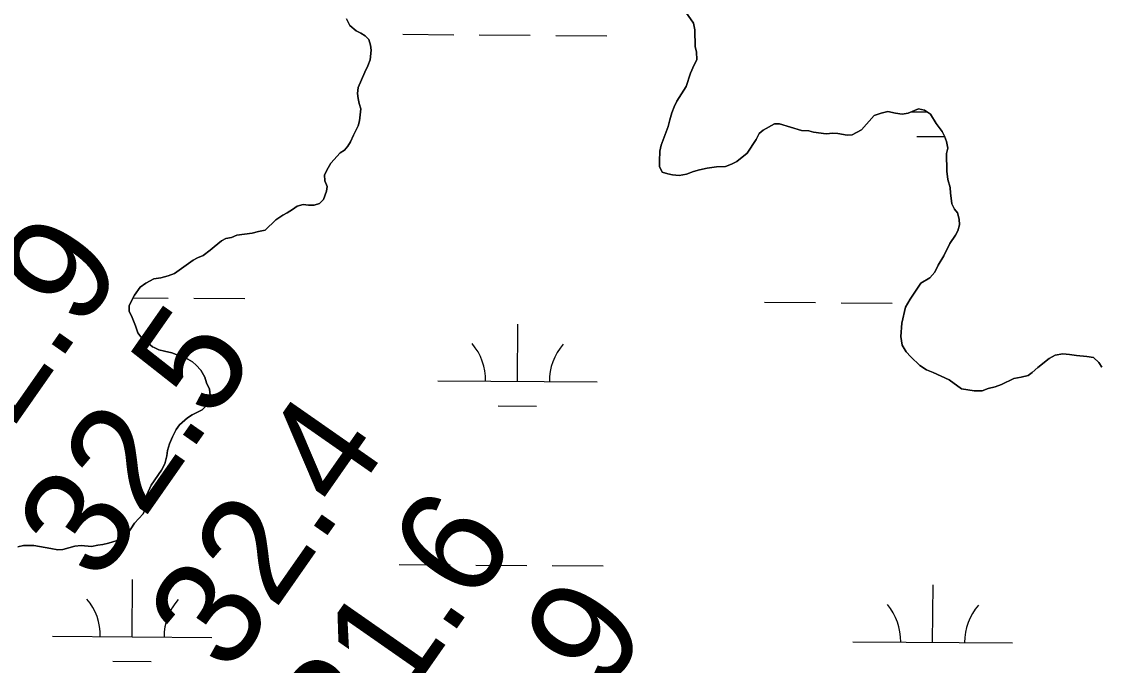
# Model space of a CAD drawing. Extents: x 3172231 to 3210228, y 940198 to 965780.
# Drawn here: x 3188509 to 3189185, y 960721 to 961125 of the extents above; entities that cross this region are included whole.
import ezdxf

# ---------------------------------------------------------------- set-up
doc = ezdxf.new("R2010")
doc.units = 0
for name, color, linetype in [('V-RIVR-RANG', 7, 'Continuous'), ('V-SITE-VEGE', 7, 'Continuous'), ('V-TOPO-SHOR', 7, 'Continuous'), ('V-WETL-SWMP', 7, 'Continuous')]:
    doc.layers.add(name, color=color, linetype=linetype)

msp = doc.modelspace()

# ---------------------------------------------------------------- linework, layer by layer
at = {"layer": 'V-SITE-VEGE'}
for points in [[(3188712.494, 961127.051), (3188714.575, 961122.924), (3188718.72, 961119.493), (3188721.479, 961118.123), (3188724.239, 961116.411), (3188726.658, 961114.009), (3188727.705, 961110.566), (3188728.057, 961107.468), (3188727.389, 961101.266), (3188726.023, 961097.473), (3188723.971, 961093.678), (3188719.869, 961084.018), (3188719.535, 961080.229), (3188719.889, 961077.131), (3188720.59, 961074.032), (3188721.634, 961070.591), (3188720.625, 961063.012), (3188719.949, 961059.909), (3188716.864, 961054.044), (3188715.156, 961049.905), (3188713.442, 961047.144), (3188711.384, 961044.725), (3188708.636, 961042.995), (3188702.799, 961036.431), (3188701.087, 961033.67), (3188698.691, 961029.185), (3188699.047, 961025.396), (3188700.435, 961021.96)], [(3188915.234, 961063.642), (3188916.598, 961068.126), (3188917.962, 961071.918), (3188919.674, 961075.369), (3188925.498, 961084.688), (3188928.226, 961092.964), (3188930.62, 961098.139), (3188932.332, 961101.244), (3188931.97, 961106.409), (3188931.274, 961109.505), (3188930.895, 961120.184), (3188930.192, 961124.314), (3188925.347, 961131.188)], [(3189186.129, 960908.566), (3189184.302, 960911.411), (3189181.038, 960914.593), (3189176.731, 960915.257), (3189170.273, 960915.894), (3189165.964, 960916.557), (3189161.661, 960916.862), (3189157.014, 960916.088), (3189153.101, 960913.891), (3189146.002, 960908.427), (3189142.459, 960905.158), (3189139.973, 960903.337), (3189135.689, 960902.209), (3189131.04, 960901.435), (3189123.204, 960897.757), (3189119.28, 960896.274), (3189114.996, 960895.145), (3189111.072, 960893.663), (3189106.056, 960893.601), (3189098.159, 960894.936), (3189090.565, 960900.575), (3189080.477, 960905.107), (3189076.155, 960906.846), (3189072.178, 960909.662), (3189066.38, 960914.966), (3189063.474, 960918.155), (3189060.914, 960922.421), (3189060.132, 960927.786), (3189060.746, 960936.034), (3189063.128, 960946.093), (3189065.934, 960951.146), (3189072.614, 960961.261), (3189078.306, 960964.556), (3189081.486, 960968.177), (3189083.581, 960972.504), (3189087.094, 960978.28), (3189090.936, 960986.21), (3189094.456, 960991.27), (3189095.853, 960994.154), (3189096.883, 960997.748), (3189096.84, 961001.33), (3189095.718, 961005.26), (3189093.893, 961007.744), (3189092.062, 961010.945), (3189091.659, 961014.523), (3189091.39, 961017.716), (3189091.036, 961021.159), (3189089.643, 961026.322), (3189088.937, 961031.487), (3189088.9, 961042.507), (3189089.58, 961045.954), (3189088.878, 961050.085), (3189087.489, 961053.525), (3189086.1, 961056.276), (3189082.295, 961061.431), (3189078.832, 961067.276), (3189075.035, 961069.674), (3189071.242, 961070.696), (3189064.707, 961067.919), (3189060.92, 961067.216), (3189056.785, 961067.892), (3189051.96, 961068.91), (3189047.829, 961067.863), (3189043.357, 961066.471), (3189035.464, 961057.49), (3189029.619, 961054.371), (3189026.52, 961054.017), (3189020.661, 961055.031), (3189017.56, 961055.364), (3189013.427, 961055.006), (3189005.501, 961056.012), (3189002.401, 961056.694), (3188997.922, 961057.023), (3188984.131, 961061.111), (3188981.03, 961061.103), (3188973.811, 961057.29), (3188971.404, 961055.215), (3188969.35, 961051.418), (3188963.868, 961042.79), (3188957.341, 961037.602), (3188953.9, 961035.87), (3188950.117, 961034.479), (3188944.606, 961034.116), (3188938.755, 961033.408), (3188933.934, 961032.359), (3188930.149, 961031.315), (3188925.676, 961029.576), (3188921.202, 961028.874), (3188917.067, 961029.203), (3188913.964, 961029.883), (3188910.517, 961030.903), (3188908.785, 961034.346), (3188908.772, 961037.789), (3188909.1, 961043.99), (3188909.774, 961047.781), (3188914.214, 961059.508), (3188915.234, 961063.642)], [(3188700.435, 961021.96), (3188700.102, 961018.855), (3188698.052, 961013.682), (3188695.649, 961011.263), (3188692.209, 961010.218), (3188688.764, 961010.21), (3188685.317, 961010.542), (3188681.532, 961009.495), (3188678.784, 961007.421), (3188675.345, 961005.342), (3188672.595, 961003.956), (3188668.331, 961001.035), (3188661.605, 960994.502), (3188657.315, 960993.734), (3188653.389, 960992.61), (3188643.728, 960991.416), (3188640.521, 960989.943), (3188636.949, 960989.181), (3188634.101, 960987.713), (3188629.489, 960984.074), (3188627.006, 960981.892), (3188622.749, 960978.616), (3188619.185, 960977.139), (3188616.336, 960975.671), (3188604.616, 960967.284), (3188600.696, 960965.801), (3188596.051, 960964.671), (3188591.76, 960963.901), (3188586.776, 960961.331), (3188583.224, 960958.779), (3188579.704, 960953.718), (3188576.202, 960947.226), (3188576.247, 960943.642), (3188578.086, 960939.724), (3188580.302, 960934.379), (3188581.787, 960930.097), (3188583.611, 960927.612), (3188590.855, 960921.251), (3188591.934, 960920.907), (3188594.818, 960919.51), (3188598.414, 960918.482), (3188603.084, 960917.462), (3188609.564, 960915.036), (3188609.922, 960915.04), (3188613.164, 960913.647), (3188616.054, 960911.892), (3188618.227, 960909.768), (3188621.133, 960906.579), (3188623.695, 960902.311), (3188624.813, 960898.744), (3188626.652, 960894.824), (3188627.06, 960890.888), (3188626.742, 960887.66), (3188624.985, 960884.772), (3188622.157, 960881.87), (3188615.749, 960878.567), (3188612.904, 960876.74), (3188607.94, 960872.38), (3188605.828, 960869.484), (3188603.377, 960864.798), (3188601.64, 960860.477), (3188600.262, 960856.162), (3188599.942, 960852.932), (3188598.572, 960847.898), (3188596.471, 960843.931), (3188590.136, 960834.539), (3188587.349, 960828.411), (3188586.728, 960820.522), (3188584.988, 960816.559), (3188579.685, 960810.762), (3188577.222, 960807.149), (3188575.464, 960804.259), (3188572.988, 960801.722), (3188568.712, 960799.876), (3188563.361, 960798.019), (3188559.789, 960797.257), (3188556.568, 960796.86), (3188552.635, 960796.094), (3188546.178, 960796.731), (3188542.244, 960796.323), (3188534.746, 960794.081), (3188531.523, 960794.042), (3188527.216, 960794.703), (3188516.441, 960796.721), (3188509.994, 960796.641), (3188506.42, 960795.881)]]:
    msp.add_lwpolyline(points, dxfattribs=at)
at = {"layer": 'V-TOPO-SHOR'}
for points in [[(3188712.494, 961127.051), (3188714.575, 961122.924), (3188718.72, 961119.493), (3188721.479, 961118.123), (3188724.239, 961116.411), (3188726.658, 961114.009), (3188727.705, 961110.566), (3188728.059, 961107.468), (3188727.389, 961101.266), (3188726.023, 961097.473), (3188723.971, 961093.676), (3188719.869, 961084.018), (3188719.535, 961080.229), (3188719.889, 961077.131), (3188720.59, 961074.032), (3188721.634, 961070.591), (3188720.625, 961063.012), (3188719.947, 961059.909), (3188716.864, 961054.044), (3188715.156, 961049.905), (3188713.442, 961047.144), (3188711.384, 961044.725), (3188708.636, 961042.995), (3188702.801, 961036.431), (3188701.087, 961033.67), (3188698.691, 961029.185), (3188699.047, 961025.396), (3188700.435, 961021.957), (3188700.102, 961018.855), (3188698.052, 961013.682), (3188695.649, 961011.263), (3188692.209, 961010.218), (3188688.764, 961010.208), (3188685.317, 961010.542), (3188681.532, 961009.495), (3188678.784, 961007.421), (3188675.345, 961005.342), (3188672.595, 961003.956)], [(3189091.661, 961014.523), (3189091.392, 961017.716), (3189091.036, 961021.159), (3189089.643, 961026.322), (3189088.937, 961031.487), (3189088.9, 961042.507), (3189089.58, 961045.954), (3189088.878, 961050.085), (3189087.489, 961053.525), (3189086.1, 961056.276), (3189082.295, 961061.431), (3189078.832, 961067.276), (3189075.035, 961069.674), (3189071.242, 961070.696), (3189064.707, 961067.919), (3189060.92, 961067.216), (3189056.785, 961067.892), (3189051.96, 961068.91), (3189047.829, 961067.863), (3189043.357, 961066.471), (3189035.464, 961057.49), (3189029.619, 961054.371), (3189026.52, 961054.017), (3189020.661, 961055.031), (3189017.56, 961055.364), (3189013.427, 961055.006), (3189005.501, 961056.014), (3189002.401, 961056.694), (3188997.922, 961057.023), (3188984.131, 961061.111), (3188981.03, 961061.103), (3188973.809, 961057.29), (3188971.404, 961055.215), (3188969.35, 961051.418), (3188963.868, 961042.79), (3188957.341, 961037.602), (3188953.9, 961035.87), (3188950.117, 961034.479), (3188944.606, 961034.116), (3188938.755, 961033.41), (3188933.934, 961032.359), (3188930.149, 961031.315), (3188925.676, 961029.576), (3188921.202, 961028.874), (3188917.067, 961029.205), (3188913.964, 961029.883), (3188910.517, 961030.905), (3188908.785, 961034.346), (3188908.772, 961037.789), (3188909.098, 961043.99), (3188909.774, 961047.781), (3188914.214, 961059.508), (3188915.234, 961063.642), (3188916.598, 961068.126), (3188917.962, 961071.918), (3188919.674, 961075.369), (3188925.498, 961084.688), (3188928.226, 961092.964), (3188930.62, 961098.139), (3188932.332, 961101.244), (3188931.972, 961106.409), (3188931.274, 961109.505), (3188930.895, 961120.184), (3188930.192, 961124.314), (3188925.347, 961131.188)], [(3189063.128, 960946.095), (3189065.934, 960951.146), (3189072.614, 960961.261), (3189078.306, 960964.556), (3189081.486, 960968.177), (3189083.581, 960972.504), (3189087.094, 960978.28), (3189090.936, 960986.21), (3189094.456, 960991.27), (3189095.853, 960994.154), (3189096.883, 960997.748), (3189096.84, 961001.33), (3189095.716, 961005.258), (3189093.893, 961007.744), (3189092.062, 961010.945), (3189091.661, 961014.523)], [(3188590.855, 960921.251), (3188583.611, 960927.612), (3188581.789, 960930.097), (3188580.302, 960934.379), (3188578.086, 960939.724), (3188576.247, 960943.642), (3188576.202, 960947.226), (3188579.704, 960953.718), (3188583.224, 960958.779), (3188586.776, 960961.331), (3188591.76, 960963.901), (3188596.051, 960964.671), (3188600.694, 960965.801), (3188604.616, 960967.284), (3188616.336, 960975.671), (3188619.183, 960977.137), (3188622.749, 960978.616), (3188627.006, 960981.892), (3188629.489, 960984.074), (3188634.101, 960987.713), (3188636.949, 960989.181), (3188640.521, 960989.943), (3188643.728, 960991.416), (3188653.389, 960992.61), (3188657.315, 960993.734), (3188661.605, 960994.502), (3188668.331, 961001.035), (3188672.595, 961003.956)], [(3189186.129, 960908.566), (3189184.302, 960911.411), (3189181.038, 960914.593), (3189176.731, 960915.257), (3189170.273, 960915.894), (3189165.964, 960916.557), (3189161.661, 960916.862), (3189157.014, 960916.088), (3189153.101, 960913.891), (3189146.002, 960908.427), (3189142.459, 960905.158), (3189139.973, 960903.337), (3189135.689, 960902.209), (3189131.04, 960901.435), (3189123.204, 960897.754), (3189119.28, 960896.274), (3189114.996, 960895.145), (3189111.074, 960893.663), (3189106.056, 960893.601), (3189098.159, 960894.936), (3189090.565, 960900.575), (3189080.477, 960905.107), (3189076.155, 960906.846), (3189072.178, 960909.662), (3189066.38, 960914.966), (3189063.474, 960918.153), (3189060.914, 960922.421), (3189060.132, 960927.784), (3189060.746, 960936.034), (3189063.128, 960946.095)], [(3188506.42, 960795.881), (3188509.994, 960796.641), (3188516.441, 960796.721), (3188527.216, 960794.703), (3188531.523, 960794.042), (3188534.746, 960794.081), (3188542.244, 960796.323), (3188546.178, 960796.731), (3188552.635, 960796.094), (3188556.568, 960796.86), (3188559.789, 960797.257), (3188563.361, 960798.019), (3188568.712, 960799.876), (3188572.988, 960801.722), (3188575.466, 960804.259), (3188577.222, 960807.149), (3188579.685, 960810.762), (3188584.988, 960816.559), (3188586.728, 960820.522), (3188587.349, 960828.411), (3188590.138, 960834.539), (3188596.471, 960843.931), (3188598.572, 960847.898), (3188599.942, 960852.932), (3188600.262, 960856.162), (3188601.64, 960860.477), (3188603.379, 960864.798), (3188605.828, 960869.486), (3188607.942, 960872.38), (3188612.904, 960876.74), (3188615.749, 960878.567), (3188622.157, 960881.87), (3188624.985, 960884.772), (3188626.742, 960887.66), (3188627.06, 960890.888), (3188626.652, 960894.824), (3188624.813, 960898.744), (3188623.695, 960902.311), (3188621.133, 960906.579), (3188618.227, 960909.768), (3188616.052, 960911.892), (3188613.164, 960913.647), (3188609.922, 960915.04), (3188609.564, 960915.036), (3188603.084, 960917.462), (3188598.414, 960918.48), (3188594.818, 960919.51), (3188591.934, 960920.907), (3188590.855, 960921.251)]]:
    msp.add_lwpolyline(points, dxfattribs=at)
at = {"layer": 'V-WETL-SWMP'}
for p, q in [((3188747.835, 961117.34), (3188779.834, 961117.122)), ((3188795.834, 961117.013), (3188827.833, 961116.795)), ((3188843.832, 961116.686), (3188875.832, 961116.469)), ((3189051.685, 961068.84), (3189052.308, 961068.836)), ((3189066.639, 961068.739), (3189076.622, 961068.671)), ((3189070.25, 961053.283), (3189087.633, 961053.164)), ((3188578.772, 960951.986), (3188600.797, 960951.836)), ((3188616.797, 960951.727), (3188648.796, 960951.509)), ((3188974.696, 960949.291), (3189006.695, 960949.073)), ((3189022.695, 960948.964), (3189054.694, 960948.746)), ((3188819.762, 960899.602), (3188820.007, 960935.601)), ((3188769.763, 960899.943), (3188869.761, 960899.262)), ((3188807.658, 960884.253), (3188831.657, 960884.09)), ((3188745.57, 960784.673), (3188777.57, 960784.455)), ((3188793.569, 960784.346), (3188825.568, 960784.128)), ((3188841.568, 960784.019), (3188873.567, 960783.801)), ((3188578.195, 960739.381), (3188578.44, 960775.38)), ((3189080.09, 960735.964), (3189080.335, 960771.964)), ((3188528.196, 960739.721), (3188628.193, 960739.041)), ((3189030.091, 960736.305), (3189130.089, 960735.624)), ((3188566.09, 960724.032), (3188590.089, 960723.869))]:
    msp.add_line(p, q, dxfattribs=at)
for points in [[(3188590.855, 960921.252), (3188583.611, 960927.612), (3188581.788, 960930.097), (3188580.302, 960934.378), (3188578.086, 960939.725), (3188576.246, 960943.643), (3188576.202, 960947.226), (3188579.704, 960953.718), (3188583.224, 960958.778), (3188586.776, 960961.33), (3188591.76, 960963.9), (3188596.05, 960964.67), (3188600.693, 960965.802), (3188604.616, 960967.284), (3188616.336, 960975.67), (3188619.184, 960977.138), (3188622.748, 960978.615), (3188627.007, 960981.893), (3188629.488, 960984.073), (3188634.101, 960987.713), (3188636.949, 960989.182), (3188640.522, 960989.943), (3188643.729, 960991.415), (3188653.388, 960992.61), (3188657.315, 960993.734), (3188661.605, 960994.503), (3188668.331, 961001.036), (3188672.595, 961003.955), (3188675.346, 961005.342), (3188678.784, 961007.42), (3188681.533, 961009.495), (3188685.318, 961010.541), (3188688.764, 961010.208), (3188692.208, 961010.219), (3188695.649, 961011.263), (3188698.052, 961013.682), (3188700.102, 961018.855), (3188700.436, 961021.957), (3188699.047, 961025.396), (3188698.691, 961029.184), (3188701.087, 961033.67), (3188702.8, 961036.431), (3188708.635, 961042.994), (3188711.385, 961044.725), (3188713.443, 961047.143), (3188715.157, 961049.904), (3188716.865, 961054.043), (3188719.946, 961059.909), (3188720.625, 961063.011), (3188721.634, 961070.592), (3188720.589, 961074.033), (3188719.89, 961077.131), (3188719.536, 961080.229), (3188719.868, 961084.019), (3188723.97, 961093.677), (3188726.024, 961097.473), (3188727.39, 961101.266), (3188728.058, 961107.468), (3188727.704, 961110.567), (3188726.659, 961114.008), (3188724.24, 961116.411), (3188721.479, 961118.124), (3188718.719, 961119.493), (3188714.575, 961122.924), (3188712.495, 961127.051)], [(3188925.347, 961131.187), (3188930.192, 961124.314), (3188930.894, 961120.183), (3188931.273, 961109.506), (3188931.972, 961106.409), (3188932.333, 961101.243), (3188930.621, 961098.138), (3188928.227, 961092.963), (3188925.498, 961084.688), (3188919.673, 961075.369), (3188917.962, 961071.919), (3188916.597, 961068.125), (3188915.233, 961063.643), (3188914.213, 961059.507), (3188909.774, 961047.781), (3188909.097, 961043.99), (3188908.773, 961037.789), (3188908.784, 961034.345), (3188910.518, 961030.906), (3188913.965, 961029.884), (3188917.067, 961029.205), (3188921.202, 961028.874), (3188925.677, 961029.577), (3188930.149, 961031.314), (3188933.935, 961032.36), (3188938.754, 961033.409), (3188944.607, 961034.117), (3188950.117, 961034.479), (3188953.901, 961035.869), (3188957.34, 961037.602), (3188963.868, 961042.79), (3188969.351, 961051.419), (3188971.405, 961055.215), (3188973.809, 961057.289), (3188981.03, 961061.102), (3188984.13, 961061.112), (3188997.921, 961057.023), (3189002.4, 961056.693), (3189005.502, 961056.014), (3189013.428, 961055.007), (3189017.56, 961055.365), (3189020.661, 961055.03), (3189026.52, 961054.016), (3189029.619, 961054.371), (3189035.464, 961057.49), (3189043.357, 961066.471), (3189047.83, 961067.863), (3189051.96, 961068.91), (3189056.786, 961067.892), (3189060.921, 961067.217), (3189064.708, 961067.918), (3189071.243, 961070.695), (3189075.035, 961069.674), (3189078.832, 961067.275), (3189082.295, 961061.431), (3189086.101, 961056.276), (3189087.488, 961053.525), (3189088.877, 961050.085), (3189089.579, 961045.954), (3189088.901, 961042.508), (3189088.937, 961031.486), (3189089.643, 961026.321), (3189091.037, 961021.159), (3189091.393, 961017.716), (3189091.66, 961014.524), (3189092.063, 961010.946), (3189093.894, 961007.744), (3189095.716, 961005.258), (3189096.84, 961001.331), (3189096.884, 960997.749), (3189095.854, 960994.153), (3189094.457, 960991.27), (3189090.936, 960986.21), (3189087.093, 960978.28)], [(3189087.093, 960978.28), (3189083.582, 960972.504), (3189081.486, 960968.178), (3189078.306, 960964.556), (3189072.615, 960961.261), (3189065.933, 960951.146), (3189063.129, 960946.095), (3189060.746, 960936.034), (3189060.131, 960927.785), (3189060.914, 960922.421), (3189063.475, 960918.153), (3189066.381, 960914.965), (3189072.179, 960909.662), (3189076.155, 960906.845), (3189080.476, 960905.107), (3189090.565, 960900.574), (3189098.159, 960894.936), (3189106.057, 960893.601), (3189111.073, 960893.663), (3189114.995, 960895.145), (3189119.281, 960896.273), (3189123.204, 960897.754), (3189131.04, 960901.434), (3189135.689, 960902.209), (3189139.974, 960903.337), (3189142.46, 960905.159), (3189146.002, 960908.427), (3189153.1, 960913.89), (3189157.014, 960916.088), (3189161.662, 960916.862), (3189165.965, 960916.557), (3189170.273, 960915.894), (3189176.73, 960915.257), (3189181.038, 960914.594), (3189184.302, 960911.41), (3189186.128, 960908.566)], [(3188506.42, 960795.88), (3188509.993, 960796.641), (3188516.442, 960796.721), (3188527.215, 960794.704), (3188531.523, 960794.041), (3188534.747, 960794.081), (3188542.243, 960796.324), (3188546.179, 960796.731), (3188552.636, 960796.094), (3188556.568, 960796.86), (3188559.788, 960797.258), (3188563.361, 960798.019), (3188568.713, 960799.877), (3188572.989, 960801.721), (3188575.466, 960804.26), (3188577.221, 960807.148), (3188579.685, 960810.761), (3188584.987, 960816.56), (3188586.729, 960820.522), (3188587.348, 960828.412), (3188590.138, 960834.538), (3188596.471, 960843.932), (3188598.572, 960847.899), (3188599.943, 960852.932), (3188600.261, 960856.161), (3188601.64, 960860.477), (3188603.378, 960864.798), (3188605.828, 960869.486), (3188607.942, 960872.379), (3188612.904, 960876.74), (3188615.748, 960878.566), (3188622.156, 960881.87), (3188624.986, 960884.772), (3188626.742, 960887.66), (3188627.06, 960890.888), (3188626.653, 960894.824), (3188624.813, 960898.743), (3188623.694, 960902.312), (3188621.133, 960906.58), (3188618.227, 960909.768), (3188616.051, 960911.891), (3188613.163, 960913.646), (3188609.921, 960915.039), (3188609.563, 960915.035), (3188603.084, 960917.463), (3188598.414, 960918.48), (3188594.818, 960919.51), (3188591.934, 960920.907), (3188590.855, 960921.252)]]:
    msp.add_lwpolyline(points, dxfattribs=at)
for centre, start, end in [((3188764.524, 960900.453), 358.838164, 40.381822), ((3188875.007, 960899.701), 138.838164, 180.381822), ((3188522.956, 960740.232), 358.838164, 40.381822), ((3188633.439, 960739.48), 138.838164, 180.381822), ((3189024.852, 960736.815), 358.838164, 40.381822), ((3189135.335, 960736.063), 138.838164, 180.381822)]:
    msp.add_arc(centre, 35.246, start, end, dxfattribs=at)

# ---------------------------------------------------------------- texts
at = {"layer": 'V-RIVR-RANG'}
for s, p in [('32.9', (3188474.538, 960828.596)), ('32.5', (3188556.826, 960771.774)), ('32.4', (3188638.963, 960714.734)), ('31.6', (3188720.043, 960656.181)), ('32.9', (3188803.087, 960600.439))]:
    msp.add_text(s, height=67, rotation=55.078326, dxfattribs=at).set_placement(p)

doc.saveas('drawing.dxf')
